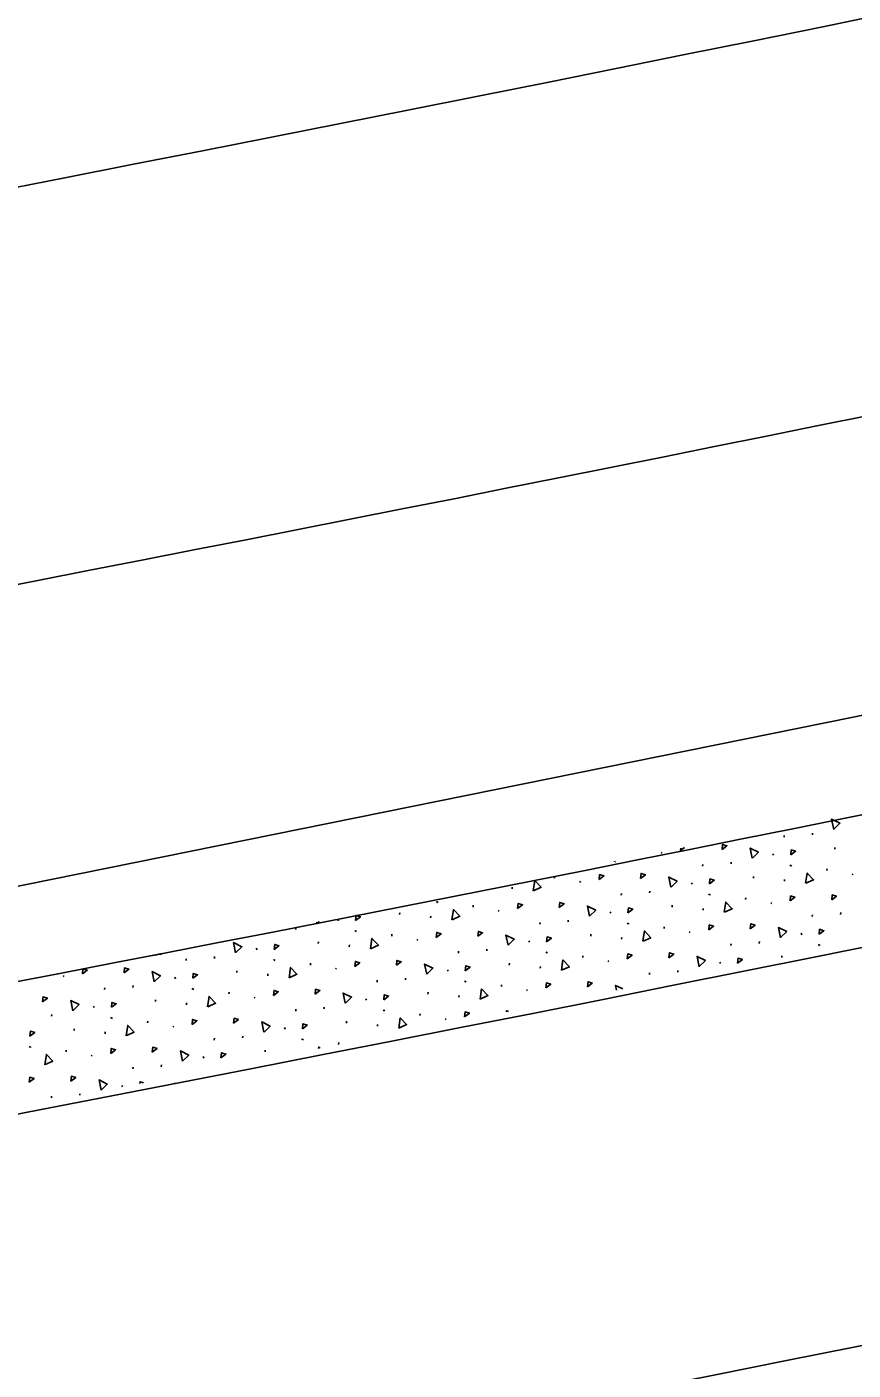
# Model space of a CAD drawing. Extents: x 2338610 to 2351914, y 366540 to 376484.
# Drawn here: x 2348079.92 to 2348105.35, y 367512.04 to 367553.36 of the extents above; entities that cross this region are included whole.
import ezdxf

# ---------------------------------------------------------------- set-up
doc = ezdxf.new("R2010")
doc.units = 0
for name, color, linetype in [('RD_HC_Cl', 7, 'Continuous'), ('RD_PD_ConcMed', 7, 'Continuous'), ('RD_PD_Final_LnLine', 7, 'Continuous')]:
    doc.layers.add(name, color=color, linetype=linetype)

msp = doc.modelspace()

# ---------------------------------------------------------------- linework, layer by layer
at = {"layer": 'RD_HC_Cl'}
msp.add_line((2347414.147, 367392.246), (2348105.347, 367532.127), dxfattribs=at)
msp.add_arc((2347533.93, 370355.677), 2880.79, 281.440729, 295.940729, dxfattribs=at)
at = {"layer": 'RD_PD_ConcMed'}
for p, q in [((2348103.221, 367528.432), (2348103.225, 367528.487)), ((2348104.092, 367528.501), (2348104.096, 367528.555)), ((2348099.435, 367527.963), (2348099.467, 367527.939)), ((2348100.158, 367528.116), (2348100.033, 367528.022)), ((2348100.033, 367528.022), (2348100.04, 367528.093)), ((2348102.877, 367527.921), (2348102.899, 367527.875)), ((2348104.784, 367528.064), (2348104.788, 367528.118)), ((2348098.007, 367527.673), (2348098.008, 367527.68)), ((2348098.036, 367527.686), (2348098.012, 367527.675)), ((2348100.716, 367527.541), (2348100.721, 367527.596)), ((2348101.588, 367527.61), (2348101.592, 367527.664)), ((2348103.403, 367527.572), (2348103.436, 367527.549)), ((2348103.429, 367527.568), (2348103.461, 367527.544)), ((2348104.541, 367527.405), (2348104.545, 367527.46)), ((2348096.158, 367527.174), (2348096.162, 367527.228)), ((2348096.93, 367527.072), (2348096.963, 367527.048)), ((2348100.373, 367527.029), (2348100.395, 367526.984)), ((2348102.279, 367527.172), (2348102.283, 367527.227)), ((2348103.233, 367527.075), (2348103.237, 367527.13)), ((2348105.314, 367527.303), (2348105.346, 367527.279)), ((2348094.849, 367526.844), (2348094.854, 367526.898)), ((2348098.212, 367526.65), (2348098.216, 367526.704)), ((2348099.083, 367526.718), (2348099.087, 367526.773)), ((2348100.899, 367526.681), (2348100.931, 367526.657)), ((2348100.924, 367526.677), (2348100.956, 367526.653)), ((2348102.036, 367526.514), (2348102.041, 367526.568)), ((2348091.391, 367526.05), (2348091.395, 367526.104)), ((2348092.515, 367526.45), (2348092.547, 367526.426)), ((2348092.54, 367526.445), (2348092.573, 367526.421)), ((2348093.653, 367526.282), (2348093.657, 367526.337)), ((2348094.426, 367526.18), (2348094.458, 367526.156)), ((2348097.868, 367526.138), (2348097.89, 367526.093)), ((2348099.774, 367526.281), (2348099.779, 367526.336)), ((2348100.728, 367526.184), (2348100.732, 367526.238)), ((2348102.809, 367526.412), (2348102.841, 367526.388)), ((2348104.961, 367526.058), (2348104.966, 367526.113)), ((2348088.85, 367525.768), (2348088.84, 367525.818)), ((2348088.918, 367525.834), (2348088.854, 367525.771)), ((2348089.485, 367525.907), (2348089.507, 367525.861)), ((2348092.345, 367525.952), (2348092.349, 367526.007)), ((2348095.707, 367525.759), (2348095.711, 367525.813)), ((2348096.578, 367525.827), (2348096.582, 367525.881)), ((2348098.394, 367525.79), (2348098.426, 367525.766)), ((2348098.419, 367525.785), (2348098.451, 367525.761)), ((2348104.09, 367525.99), (2348104.095, 367526.044)), ((2348088.195, 367525.596), (2348088.199, 367525.65)), ((2348090.011, 367525.558), (2348090.043, 367525.535)), ((2348090.036, 367525.554), (2348090.068, 367525.53)), ((2348091.148, 367525.391), (2348091.152, 367525.446)), ((2348091.921, 367525.289), (2348091.953, 367525.265)), ((2348097.27, 367525.39), (2348097.274, 367525.444)), ((2348098.223, 367525.292), (2348098.228, 367525.347)), ((2348099.532, 367525.622), (2348099.536, 367525.677)), ((2348100.304, 367525.52), (2348100.336, 367525.496)), ((2348103.747, 367525.478), (2348103.769, 367525.433)), ((2348086.98, 367525.015), (2348087.002, 367524.97)), ((2348088.886, 367525.158), (2348088.891, 367525.213)), ((2348089.84, 367525.061), (2348089.844, 367525.116)), ((2348093.202, 367524.867), (2348093.206, 367524.922)), ((2348094.073, 367524.936), (2348094.077, 367524.99)), ((2348095.363, 367525.247), (2348095.385, 367525.202)), ((2348095.889, 367524.899), (2348095.921, 367524.875)), ((2348095.914, 367524.894), (2348095.946, 367524.87)), ((2348101.586, 367525.099), (2348101.59, 367525.153)), ((2348102.457, 367525.167), (2348102.461, 367525.222)), ((2348104.273, 367525.13), (2348104.305, 367525.106)), ((2348104.298, 367525.125), (2348104.33, 367525.101)), ((2348084.819, 367524.636), (2348084.823, 367524.69)), ((2348085.69, 367524.704), (2348085.694, 367524.759)), ((2348087.506, 367524.667), (2348087.538, 367524.643)), ((2348087.531, 367524.663), (2348087.563, 367524.639)), ((2348088.644, 367524.5), (2348088.648, 367524.554)), ((2348094.765, 367524.498), (2348094.769, 367524.553)), ((2348095.719, 367524.401), (2348095.723, 367524.456)), ((2348097.027, 367524.731), (2348097.031, 367524.786)), ((2348097.8, 367524.629), (2348097.832, 367524.605)), ((2348101.242, 367524.587), (2348101.264, 367524.542)), ((2348103.148, 367524.73), (2348103.153, 367524.784)), ((2348081.033, 367524.166), (2348081.065, 367524.142)), ((2348084.475, 367524.124), (2348084.497, 367524.079)), ((2348086.382, 367524.267), (2348086.386, 367524.322)), ((2348087.335, 367524.17), (2348087.339, 367524.224)), ((2348089.416, 367524.398), (2348089.448, 367524.374)), ((2348090.698, 367523.976), (2348090.702, 367524.03)), ((2348091.569, 367524.044), (2348091.573, 367524.099)), ((2348092.859, 367524.355), (2348092.88, 367524.31)), ((2348099.081, 367524.207), (2348099.085, 367524.262)), ((2348099.952, 367524.276), (2348099.956, 367524.33)), ((2348082.314, 367523.745), (2348082.318, 367523.799)), ((2348083.185, 367523.813), (2348083.189, 367523.868)), ((2348085.001, 367523.776), (2348085.033, 367523.752)), ((2348085.026, 367523.771), (2348085.058, 367523.747)), ((2348086.139, 367523.609), (2348086.143, 367523.663)), ((2348092.26, 367523.607), (2348092.264, 367523.662)), ((2348093.385, 367524.007), (2348093.417, 367523.983)), ((2348093.41, 367524.003), (2348093.442, 367523.979)), ((2348094.522, 367523.84), (2348094.526, 367523.894)), ((2348095.295, 367523.738), (2348095.327, 367523.714)), ((2348081.97, 367523.233), (2348081.992, 367523.188)), ((2348083.877, 367523.376), (2348083.881, 367523.43)), ((2348084.831, 367523.278), (2348084.835, 367523.333)), ((2348086.911, 367523.506), (2348086.944, 367523.483)), ((2348089.064, 367523.153), (2348089.068, 367523.208)), ((2348090.354, 367523.464), (2348090.376, 367523.419)), ((2348093.214, 367523.51), (2348093.218, 367523.564)), ((2348080.68, 367522.922), (2348080.685, 367522.976)), ((2348082.496, 367522.885), (2348082.528, 367522.861)), ((2348082.522, 367522.88), (2348082.554, 367522.856)), ((2348088.193, 367523.085), (2348088.197, 367523.139)), ((2348090.88, 367523.116), (2348090.912, 367523.092)), ((2348090.905, 367523.111), (2348090.937, 367523.087)), ((2348092.017, 367522.949), (2348092.022, 367523.003)), ((2348092.79, 367522.847), (2348092.822, 367522.823)), ((2348081.372, 367522.484), (2348081.376, 367522.539)), ((2348082.326, 367522.387), (2348082.33, 367522.442)), ((2348083.634, 367522.717), (2348083.638, 367522.772)), ((2348084.407, 367522.615), (2348084.439, 367522.591)), ((2348087.849, 367522.573), (2348087.871, 367522.528)), ((2348089.756, 367522.716), (2348089.76, 367522.77)), ((2348090.709, 367522.619), (2348090.713, 367522.673)), ((2348079.992, 367521.993), (2348080.024, 367521.969)), ((2348080.017, 367521.989), (2348080.049, 367521.965)), ((2348085.688, 367522.193), (2348085.692, 367522.248)), ((2348086.559, 367522.262), (2348086.563, 367522.316)), ((2348088.375, 367522.225), (2348088.407, 367522.201)), ((2348088.4, 367522.22), (2348088.432, 367522.196)), ((2348089.513, 367522.057), (2348089.517, 367522.112)), ((2348081.129, 367521.826), (2348081.133, 367521.88)), ((2348081.902, 367521.724), (2348081.934, 367521.7)), ((2348085.344, 367521.682), (2348085.366, 367521.636)), ((2348087.251, 367521.825), (2348087.255, 367521.879)), ((2348083.183, 367521.302), (2348083.187, 367521.357)), ((2348084.054, 367521.37), (2348084.059, 367521.425)), ((2348082.84, 367520.79), (2348082.859, 367520.749)), ((2348080.679, 367520.411), (2348080.683, 367520.465)), ((2348081.551, 367520.493), (2348081.554, 367520.534))]:
    msp.add_line(p, q, dxfattribs=at)
for points in [[(2348104.748, 367528.673), (2348104.683, 367528.987), (2348104.939, 367528.86), (2348104.752, 367528.677)], [(2348101.312, 367528.057), (2348101.328, 367528.21), (2348101.461, 367528.168), (2348101.312, 367528.057)], [(2348102.243, 367527.782), (2348102.178, 367528.095), (2348102.434, 367527.969), (2348102.247, 367527.785)], [(2348103.427, 367527.887), (2348103.443, 367528.04), (2348103.576, 367527.999), (2348103.427, 367527.887)], [(2348095.502, 367526.781), (2348095.548, 367527.098), (2348095.746, 367526.892), (2348095.507, 367526.783)], [(2348097.528, 367527.131), (2348097.544, 367527.284), (2348097.677, 367527.243), (2348097.528, 367527.131)], [(2348098.807, 367527.165), (2348098.823, 367527.318), (2348098.956, 367527.277), (2348098.807, 367527.165)], [(2348099.738, 367526.891), (2348099.673, 367527.204), (2348099.929, 367527.077), (2348099.742, 367526.894)], [(2348100.922, 367526.996), (2348100.938, 367527.149), (2348101.071, 367527.108), (2348100.922, 367526.996)], [(2348103.885, 367527.013), (2348103.932, 367527.33), (2348104.129, 367527.123), (2348103.891, 367527.015)], [(2348103.406, 367526.471), (2348103.423, 367526.624), (2348103.555, 367526.583), (2348103.406, 367526.471)], [(2348104.686, 367526.505), (2348104.702, 367526.658), (2348104.834, 367526.617), (2348104.686, 367526.505)], [(2348092.997, 367525.89), (2348093.044, 367526.207), (2348093.241, 367526), (2348093.003, 367525.892)], [(2348095.023, 367526.24), (2348095.039, 367526.393), (2348095.172, 367526.352), (2348095.023, 367526.24)], [(2348096.302, 367526.274), (2348096.319, 367526.427), (2348096.451, 367526.386), (2348096.302, 367526.274)], [(2348097.233, 367525.999), (2348097.169, 367526.313), (2348097.425, 367526.186), (2348097.238, 367526.003)], [(2348098.418, 367526.105), (2348098.434, 367526.258), (2348098.566, 367526.216), (2348098.418, 367526.105)], [(2348101.381, 367526.121), (2348101.427, 367526.438), (2348101.624, 367526.232), (2348101.386, 367526.123)], [(2348090.034, 367525.873), (2348090.05, 367526.026), (2348090.183, 367525.985), (2348090.034, 367525.873)], [(2348100.902, 367525.58), (2348100.918, 367525.733), (2348101.05, 367525.692), (2348100.902, 367525.58)], [(2348102.181, 367525.614), (2348102.197, 367525.767), (2348102.33, 367525.726), (2348102.181, 367525.614)], [(2348090.493, 367524.999), (2348090.539, 367525.316), (2348090.736, 367525.109), (2348090.498, 367525.001)], [(2348092.518, 367525.348), (2348092.535, 367525.502), (2348092.667, 367525.46), (2348092.518, 367525.348)], [(2348093.798, 367525.383), (2348093.814, 367525.536), (2348093.946, 367525.494), (2348093.798, 367525.383)], [(2348094.729, 367525.108), (2348094.664, 367525.422), (2348094.92, 367525.295), (2348094.733, 367525.111)], [(2348095.913, 367525.213), (2348095.929, 367525.366), (2348096.062, 367525.325), (2348095.913, 367525.213)], [(2348098.876, 367525.23), (2348098.922, 367525.547), (2348099.12, 367525.34), (2348098.881, 367525.232)], [(2348103.112, 367525.339), (2348103.047, 367525.653), (2348103.303, 367525.526), (2348103.116, 367525.343)], [(2348104.296, 367525.445), (2348104.312, 367525.598), (2348104.445, 367525.556), (2348104.296, 367525.445)], [(2348086.345, 367524.877), (2348086.28, 367525.19), (2348086.536, 367525.063), (2348086.35, 367524.88)], [(2348087.529, 367524.982), (2348087.546, 367525.135), (2348087.678, 367525.094), (2348087.529, 367524.982)], [(2348099.676, 367524.723), (2348099.692, 367524.876), (2348099.825, 367524.834), (2348099.676, 367524.723)], [(2348083.71, 367524.779), (2348083.706, 367524.797)], [(2348084.059, 367524.846), (2348084.062, 367524.834)], [(2348090.014, 367524.457), (2348090.03, 367524.61), (2348090.162, 367524.569), (2348090.014, 367524.457)], [(2348091.293, 367524.491), (2348091.309, 367524.644), (2348091.442, 367524.603), (2348091.293, 367524.491)], [(2348092.224, 367524.217), (2348092.159, 367524.53), (2348092.415, 367524.404), (2348092.228, 367524.22)], [(2348093.408, 367524.322), (2348093.424, 367524.475), (2348093.557, 367524.434), (2348093.408, 367524.322)], [(2348096.371, 367524.339), (2348096.418, 367524.656), (2348096.615, 367524.449), (2348096.376, 367524.341)], [(2348098.397, 367524.689), (2348098.413, 367524.842), (2348098.546, 367524.8), (2348098.397, 367524.689)], [(2348100.607, 367524.448), (2348100.542, 367524.762), (2348100.799, 367524.635), (2348100.612, 367524.452)], [(2348101.791, 367524.553), (2348101.808, 367524.706), (2348101.94, 367524.665), (2348101.791, 367524.553)], [(2348081.63, 367524.226), (2348081.646, 367524.379), (2348081.779, 367524.338), (2348081.63, 367524.226)], [(2348082.91, 367524.26), (2348082.926, 367524.413), (2348083.058, 367524.372), (2348082.91, 367524.26)], [(2348083.841, 367523.985), (2348083.776, 367524.299), (2348084.032, 367524.172), (2348083.845, 367523.989)], [(2348085.025, 367524.091), (2348085.041, 367524.244), (2348085.173, 367524.202), (2348085.025, 367524.091)], [(2348087.988, 367524.107), (2348088.034, 367524.424), (2348088.231, 367524.218), (2348087.993, 367524.109)], [(2348087.509, 367523.566), (2348087.525, 367523.719), (2348087.658, 367523.678), (2348087.509, 367523.566)], [(2348088.788, 367523.6), (2348088.804, 367523.753), (2348088.937, 367523.712), (2348088.788, 367523.6)], [(2348089.719, 367523.325), (2348089.654, 367523.639), (2348089.91, 367523.512), (2348089.724, 367523.329)], [(2348093.867, 367523.448), (2348093.913, 367523.764), (2348094.11, 367523.558), (2348093.872, 367523.449)], [(2348095.892, 367523.797), (2348095.909, 367523.95), (2348096.041, 367523.909), (2348095.892, 367523.797)], [(2348097.172, 367523.831), (2348097.188, 367523.984), (2348097.32, 367523.943), (2348097.172, 367523.831)], [(2348098.068, 367523.726), (2348098.038, 367523.87), (2348098.255, 367523.763)], [(2348080.405, 367523.369), (2348080.421, 367523.522), (2348080.553, 367523.48), (2348080.405, 367523.369)], [(2348081.336, 367523.094), (2348081.271, 367523.408), (2348081.527, 367523.281), (2348081.34, 367523.098)], [(2348082.52, 367523.199), (2348082.536, 367523.352), (2348082.669, 367523.311), (2348082.52, 367523.199)], [(2348085.483, 367523.216), (2348085.529, 367523.533), (2348085.727, 367523.326), (2348085.488, 367523.218)], [(2348090.903, 367523.431), (2348090.92, 367523.584), (2348091.052, 367523.542), (2348090.903, 367523.431)], [(2348085.004, 367522.675), (2348085.02, 367522.828), (2348085.153, 367522.786), (2348085.004, 367522.675)], [(2348086.283, 367522.709), (2348086.3, 367522.862), (2348086.432, 367522.821), (2348086.283, 367522.709)], [(2348091.362, 367522.556), (2348091.408, 367522.873), (2348091.605, 367522.666), (2348091.367, 367522.558)], [(2348093.388, 367522.906), (2348093.404, 367523.059), (2348093.536, 367523.018), (2348093.388, 367522.906)], [(2348094.68, 367523.063), (2348094.683, 367523.093), (2348094.741, 367523.075)], [(2348080.015, 367522.308), (2348080.031, 367522.461), (2348080.164, 367522.42), (2348080.015, 367522.308)], [(2348082.978, 367522.325), (2348083.025, 367522.642), (2348083.222, 367522.435), (2348082.984, 367522.327)], [(2348087.215, 367522.434), (2348087.15, 367522.748), (2348087.406, 367522.621), (2348087.219, 367522.438)], [(2348088.399, 367522.539), (2348088.415, 367522.692), (2348088.547, 367522.651), (2348088.399, 367522.539)], [(2348083.779, 367521.817), (2348083.795, 367521.97), (2348083.927, 367521.929), (2348083.779, 367521.817)], [(2348088.896, 367521.931), (2348088.903, 367521.982), (2348088.943, 367521.94)], [(2348080.474, 367521.434), (2348080.52, 367521.75), (2348080.717, 367521.544), (2348080.479, 367521.435)], [(2348082.499, 367521.783), (2348082.516, 367521.936), (2348082.648, 367521.895), (2348082.499, 367521.783)], [(2348084.71, 367521.543), (2348084.645, 367521.856), (2348084.901, 367521.73), (2348084.714, 367521.546)], [(2348085.894, 367521.648), (2348085.91, 367521.801), (2348086.043, 367521.76), (2348085.894, 367521.648)], [(2348079.995, 367520.892), (2348080.011, 367521.045), (2348080.143, 367521.004), (2348079.995, 367520.892)], [(2348081.274, 367520.926), (2348081.29, 367521.079), (2348081.423, 367521.038), (2348081.274, 367520.926)], [(2348082.205, 367520.651), (2348082.14, 367520.965), (2348082.396, 367520.838), (2348082.209, 367520.655)], [(2348083.4, 367520.855), (2348083.405, 367520.91), (2348083.511, 367520.877)], [(2348084.469, 367520.871), (2348084.472, 367520.852)]]:
    msp.add_lwpolyline(points, dxfattribs=at)
for centre, radius, start, end in [((2347533.93, 370355.677), 2883.79, 280.990424, 280.995905), ((2348084.087, 367522.834), 2, 90.7394, 93.0594)]:
    msp.add_arc(centre, radius, start, end, dxfattribs=at)
at = {"layer": 'RD_PD_Final_LnLine'}
for radius, end in [(2859.79, 291.465397), (2887.79, 291.594881), (2899.79, 291.348467), (2871.79, 288.717673), (2883.79, 288.734281), (2911.79, 288.974322)]:
    msp.add_arc((2347533.93, 370355.677), radius, 280.380274, end, dxfattribs=at)

doc.saveas('drawing.dxf')
